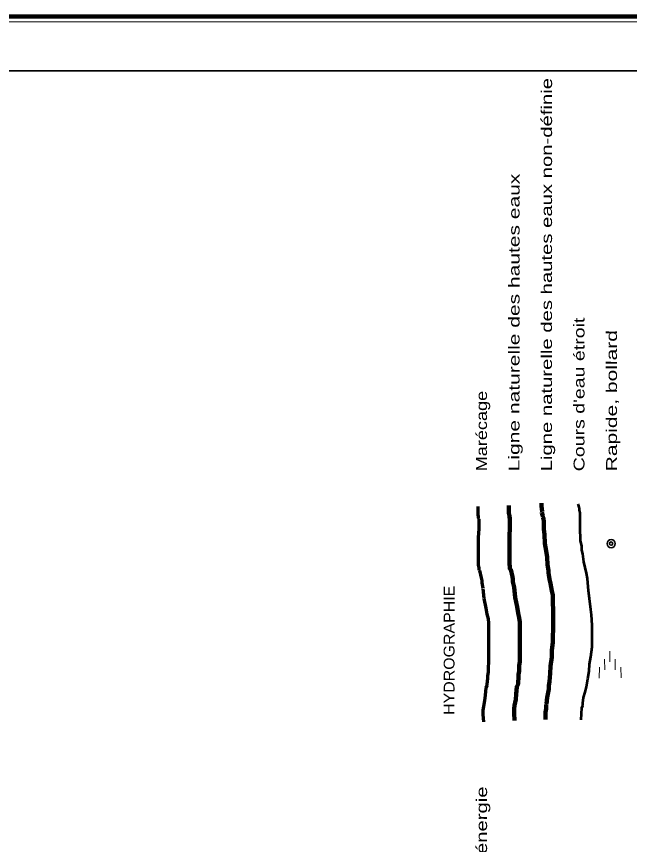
# Model space of a CAD drawing. Extents: x 240591 to 242335, y 5323482 to 5326937.
# Drawn here: x 241656.9 to 241883.2, y 5326602 to 5326907.9 of the extents above; entities that cross this region are included whole.
import ezdxf

# ---------------------------------------------------------------- set-up
doc = ezdxf.new("R2010")
doc.units = 0
doc.header["$LTSCALE"] = 1.2
for name, pattern in [('DASH_DOUBLE_DOT', [9.2, 5, -1.2, 0.3, -1.2, 0.3, -1.2]), ('LONG_DASHED', [7.5, 6, -1.5]), ('MEDIUM_DASHED', [4.5, 3, -1.5])]:
    doc.linetypes.add(name, pattern=pattern)
for name, color, linetype, lineweight in [('10', 7, 'Continuous', 35), ('4', 7, 'DASH_DOUBLE_DOT', 53), ('6', 7, 'Continuous', 13), ('60', 7, 'Continuous', 35), ('63', 7, 'Continuous', 13), ('7', 7, 'MEDIUM_DASHED', 70)]:
    doc.layers.add(name, color=color, linetype=linetype, lineweight=lineweight)

msp = doc.modelspace()

# ---------------------------------------------------------------- linework, layer by layer
at = {"layer": '10'}
for radius in [1.5, 0.6]:
    msp.add_circle((241876.459, 5326713.184), radius, dxfattribs=at)
at = {"layer": '4', "linetype": 'Continuous', "lineweight": 90}
msp.add_lwpolyline([(241840.8, 5326647.8), (241840.6, 5326650.5), (241840.6, 5326652.1), (241840.8, 5326653.4), (241841.2, 5326655.6), (241841.4, 5326657.6), (241841.6, 5326660.3), (241842.1, 5326661.2), (241842.1, 5326661.7), (241842.3, 5326663.9), (241842.3, 5326664.8), (241842.5, 5326666.1), (241842.5, 5326668.1), (241842.7, 5326669.5), (241842.7, 5326671.2), (241842.7, 5326675), (241842.7, 5326678.6), (241842.7, 5326681.3), (241842.7, 5326684.2), (241842.5, 5326685.8), (241842.1, 5326687.5), (241841.7, 5326689.8), (241841, 5326693.3), (241840.6, 5326697.1), (241840.2, 5326699.1), (241840.2, 5326700), (241840, 5326700.9), (241839.4, 5326703.6), (241839.1, 5326703.8), (241839.1, 5326704.7), (241838.9, 5326705.6), (241838.9, 5326706.3), (241838.9, 5326709.2), (241838.9, 5326712.3), (241838.9, 5326715.9), (241839.1, 5326719), (241839.1, 5326719.9), (241839.1, 5326722.6), (241838.9, 5326723), (241838.9, 5326723.5), (241838.7, 5326724.4), (241838.7, 5326725), (241838.7, 5326727.3)], dxfattribs=at)
at = {"layer": '4', "linetype": 'LONG_DASHED', "lineweight": 90}
msp.add_lwpolyline([(241852.2, 5326648.2), (241852.2, 5326650.9), (241852.4, 5326652.2), (241852.4, 5326653.8), (241852.6, 5326654), (241852.8, 5326656.3), (241853.5, 5326659.4), (241853.5, 5326660.7), (241853.7, 5326662.3), (241853.9, 5326665.2), (241854.1, 5326667.9), (241854.5, 5326671.2), (241854.5, 5326673.7), (241854.9, 5326676.8), (241854.9, 5326678.8), (241855.1, 5326681.7), (241855.1, 5326685), (241855.1, 5326687.9), (241854.9, 5326692.2), (241854.9, 5326694.2), (241854.5, 5326695.8), (241854.1, 5326698.4), (241853.7, 5326700), (241853.5, 5326701.6), (241853.3, 5326702.4), (241853.3, 5326703.3), (241853, 5326705.3), (241852.8, 5326708.2), (241852.4, 5326710.5), (241852, 5326713.2), (241851.8, 5326716.5), (241851.6, 5326718.5), (241851.6, 5326718.9), (241851.6, 5326721.9), (241851.4, 5326722.7), (241851.2, 5326723), (241851.2, 5326723.4), (241850.9, 5326724.5), (241851, 5326725), (241850.7, 5326727), (241850.7, 5326727.4), (241850.7, 5326728.1)], dxfattribs=at)
at = {"layer": '4'}
msp.add_lwpolyline([(241865.4, 5326648.1), (241865.6, 5326652.5), (241866, 5326653.4), (241866, 5326654.3), (241866.2, 5326656.3), (241866.9, 5326658.3), (241867.3, 5326660.3), (241867.9, 5326663.2), (241868.3, 5326666.1), (241868.5, 5326668.6), (241869, 5326671.3), (241869.4, 5326675.1), (241869.4, 5326677.1), (241869.4, 5326679.7), (241869.4, 5326683.1), (241869.2, 5326686.9), (241868.9, 5326688.9), (241868.5, 5326692.9), (241868.1, 5326695.8), (241867.7, 5326700.3), (241867.3, 5326702.3), (241866.4, 5326706.5), (241866, 5326709.4), (241865.6, 5326710.8), (241865.6, 5326712.3), (241865.2, 5326714.3), (241865.2, 5326716.3), (241865, 5326717), (241865, 5326717.5), (241865, 5326721.7), (241865, 5326724.6), (241864.8, 5326725.5), (241864.8, 5326726.2), (241864.6, 5326726.6), (241864.4, 5326727.5), (241864.3, 5326727.7)], dxfattribs=at)
at = {"layer": '6'}
for p, q in [((241876, 5326669.5), (241876, 5326673.5)), ((241874.1, 5326666.5), (241874, 5326670.5)), ((241878, 5326666.6), (241878, 5326670.5)), ((241872, 5326663.5), (241872.1, 5326667.5)), ((241880.1, 5326663.6), (241880, 5326667.5))]:
    msp.add_line(p, q, dxfattribs=at)
at = {"layer": '60', "lineweight": 158}
msp.add_lwpolyline([(242321.7, 5323482.5), (240590.8, 5323482.5), (240590.8, 5326907.9), (242321.7, 5326907.9)], close=True, dxfattribs=at)
at = {"layer": '60', "lineweight": 13}
msp.add_lwpolyline([(240592.8, 5323484.5), (240592.8, 5326905.9), (242319.7, 5326905.9), (242319.7, 5323484.5)], close=True, dxfattribs=at)
at = {"layer": '60'}
msp.add_lwpolyline([(240610.8, 5326887.9), (240610.8, 5326387.9), (242301.7, 5326387.9), (242301.7, 5326887.9)], close=True, dxfattribs=at)
at = {"layer": '7'}
msp.add_lwpolyline([(241829.4, 5326647.4), (241829.2, 5326650.1), (241829.2, 5326651.7), (241829.4, 5326653), (241829.8, 5326655.2), (241830, 5326657.2), (241830.3, 5326659.9), (241830.7, 5326660.8), (241830.7, 5326661.3), (241830.9, 5326663.5), (241830.9, 5326664.4), (241831.1, 5326665.7), (241831.1, 5326667.7), (241831.3, 5326669.1), (241831.3, 5326670.9), (241831.3, 5326674.6), (241831.3, 5326678.2), (241831.3, 5326680.9), (241831.3, 5326683.8), (241831.1, 5326685.4), (241830.7, 5326687.1), (241830.3, 5326689.4), (241829.6, 5326692.9), (241829.2, 5326696.7), (241828.8, 5326698.7), (241828.8, 5326699.6), (241828.6, 5326700.5), (241828, 5326703.2), (241827.7, 5326703.4), (241827.7, 5326704.3), (241827.5, 5326705.2), (241827.5, 5326705.9), (241827.5, 5326708.8), (241827.5, 5326711.9), (241827.5, 5326715.5), (241827.7, 5326718.6), (241827.7, 5326719.5), (241827.7, 5326722.2), (241827.5, 5326722.6), (241827.5, 5326723.1), (241827.3, 5326724), (241827.3, 5326724.6), (241827.3, 5326726.9)], dxfattribs=at)

# ---------------------------------------------------------------- texts
at = {"layer": '63'}
for s, width, p in [('Ligne naturelle des hautes eaux non-définie', 1.4, (241854.6, 5326739.9)), ('Ligne naturelle des hautes eaux', 1.45, (241842.6, 5326739.9)), ("Cours d'eau étroit", 1.35, (241866.6, 5326739.9)), ('Rapide, bollard', 1.45, (241878.6, 5326739.9)), ('Marécage', 1.25, (241830.6, 5326739.9)), ('HYDROGRAPHIE', 1.1, (241818.6, 5326649.9)), ("Pylône, ligne de transport d'énergie", 1.4, (241830.6, 5326505.9))]:
    msp.add_text(s, height=4, rotation=89.983, dxfattribs=dict(at, width=width)).set_placement(p)

doc.saveas('drawing.dxf')
